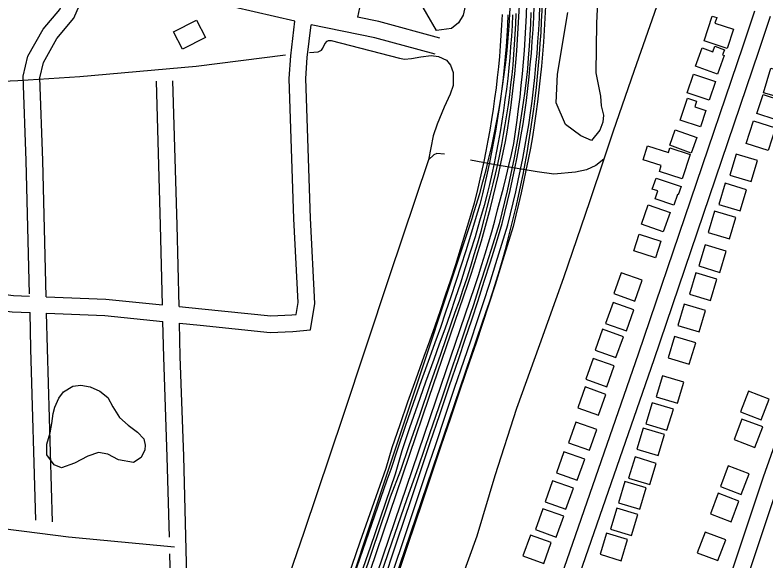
# Model space of a CAD drawing. Extents: x 3625074 to 3663148, y 511451 to 537151.
# Drawn here: x 3650600 to 3651956, y 523400 to 524386 of the extents above; entities that cross this region are included whole.
import ezdxf

# ---------------------------------------------------------------- set-up
doc = ezdxf.new("R2010")
doc.units = 0
for name, color, linetype in [('V-BLDG-OTLN', 7, 'Continuous'), ('V-BRDG-OTLN', 7, 'Continuous'), ('V-RAIL-TRAK', 7, 'Continuous'), ('V-ROAD-CNTR', 7, 'Continuous'), ('V-SITE-VEGE', 7, 'Continuous'), ('V-TOPO-SHOR', 7, 'Continuous')]:
    doc.layers.add(name, color=color, linetype=linetype)

msp = doc.modelspace()

# ---------------------------------------------------------------- linework, layer by layer
at = {"layer": 'V-BLDG-OTLN'}
for points in [[(3651897.9, 524360.7), (3651886.5, 524326.1), (3651844.6, 524340), (3651859.2, 524384.3), (3651867.4, 524381.6), (3651864.2, 524371.9)], [(3650944.1, 524345.6), (3650903, 524324.4), (3650886.8, 524355.8), (3650928, 524377)], [(3651868.7, 524279.7), (3651829.3, 524294.1), (3651841.3, 524326.9), (3651860.6, 524319.8), (3651864.3, 524330.1), (3651881.6, 524323.7), (3651878.1, 524314.2), (3651881, 524313.2)], [(3651999.6, 524279.8), (3651989.2, 524244.9), (3651978.2, 524248.2), (3651975.5, 524238.9), (3651951.8, 524245.9), (3651964.9, 524290.1)], [(3651813.9, 524245.8), (3651825.3, 524279.6), (3651865.1, 524266.1), (3651853.7, 524232.3)], [(3651951.4, 524243), (3651984.4, 524232.2), (3651973, 524197.5), (3651940.1, 524208.3)], [(3651801.2, 524196.3), (3651814.4, 524236.4), (3651831, 524230.9), (3651827.6, 524220.5), (3651847.8, 524213.9), (3651837.9, 524184.1)], [(3651933.9, 524195.4), (3651973.5, 524182.7), (3651960.4, 524141.6), (3651920.8, 524154.2)], [(3651821.5, 524136.9), (3651782.5, 524151), (3651792.6, 524179), (3651831.6, 524164.9)], [(3651805.2, 524090.1), (3651763.9, 524103.4), (3651767.4, 524114.3), (3651734.5, 524124.9), (3651742.6, 524150.2), (3651780.2, 524138.1), (3651782.8, 524146.3), (3651819.4, 524134.5)], [(3651902.6, 524135.2), (3651891.1, 524096.9), (3651929.4, 524085.4), (3651941, 524123.7)], [(3651790.1, 524042.9), (3651756.3, 524054.4), (3651761.1, 524068.7), (3651751.1, 524072), (3651757.8, 524091.7), (3651803.1, 524076.3), (3651798, 524061.4), (3651796.5, 524061.9)], [(3651882.7, 524082.3), (3651871.2, 524043.9), (3651909.5, 524032.4), (3651921, 524070.7)], [(3651731.4, 524008.6), (3651743.6, 524043.6), (3651783.2, 524029.8), (3651771, 523994.8)], [(3651863.4, 524031.8), (3651851.9, 523993.5), (3651890.2, 523982), (3651901.7, 524020.3)], [(3651717.9, 523960.3), (3651727.4, 523990.1), (3651766.4, 523977.6), (3651756.9, 523947.8)], [(3651846.4, 523971.2), (3651834.9, 523932.9), (3651873.2, 523921.4), (3651884.7, 523959.7)], [(3651719.4, 523869.5), (3651732.8, 523907.1), (3651695.1, 523920.6), (3651681.7, 523882.9)], [(3651829.5, 523920.3), (3651818, 523882), (3651856.3, 523870.4), (3651867.8, 523908.8)], [(3651704.4, 523815.7), (3651717.9, 523853.4), (3651680.2, 523866.8), (3651666.8, 523829.2)], [(3651808.7, 523863.7), (3651797.2, 523825.4), (3651835.5, 523813.9), (3651847, 523852.2)], [(3651685.5, 523767.5), (3651699, 523805.1), (3651661.3, 523818.6), (3651647.9, 523780.9)], [(3651791.1, 523805.4), (3651779.6, 523767.1), (3651817.9, 523755.6), (3651829.4, 523793.9)], [(3651668.8, 523714.7), (3651682.3, 523752.4), (3651644.6, 523765.8), (3651631.2, 523728.2)], [(3651769.6, 523734.7), (3651758.1, 523696.4), (3651796.4, 523684.9), (3651807.9, 523723.2)], [(3651654, 523663.2), (3651667.5, 523700.9), (3651629.8, 523714.3), (3651616.4, 523676.7)], [(3651947.7, 523655.1), (3651961.9, 523692.4), (3651924.6, 523706.7), (3651910.3, 523669.3)], [(3651750.8, 523685.9), (3651739.3, 523647.5), (3651777.6, 523636), (3651789.1, 523674.4)], [(3651637.6, 523599.9), (3651651, 523637.6), (3651613.3, 523651), (3651599.9, 523613.3)], [(3651936.1, 523604.8), (3651950.4, 523642.2), (3651913, 523656.4), (3651898.8, 523619.1)], [(3651734.7, 523640.1), (3651723.2, 523601.8), (3651761.5, 523590.3), (3651773, 523628.6)], [(3651615.6, 523546), (3651629, 523583.6), (3651591.3, 523597.1), (3651577.9, 523559.4)], [(3651719.9, 523587.8), (3651708.4, 523549.5), (3651746.7, 523538), (3651758.2, 523576.3)], [(3651911.4, 523520.2), (3651925.7, 523557.6), (3651888.3, 523571.8), (3651874.1, 523534.5)], [(3651595.1, 523493.5), (3651608.6, 523531.2), (3651570.9, 523544.7), (3651557.4, 523507)], [(3651701.6, 523543.4), (3651690.1, 523505.1), (3651728.4, 523493.6), (3651739.9, 523531.9)], [(3651893.2, 523470.5), (3651907.5, 523507.9), (3651870.2, 523522.2), (3651855.9, 523484.8)], [(3651577.7, 523443.1), (3651591.1, 523480.8), (3651553.5, 523494.2), (3651540, 523456.6)], [(3651686.9, 523495.5), (3651675.4, 523457.2), (3651713.7, 523445.7), (3651725.2, 523484)], [(3651555.1, 523395.4), (3651568.6, 523433.1), (3651530.9, 523446.6), (3651517.5, 523408.9)], [(3651668.3, 523450.2), (3651656.8, 523411.9), (3651695.1, 523400.4), (3651706.6, 523438.7)], [(3651869.7, 523400.6), (3651884, 523437.9), (3651846.6, 523452.2), (3651832.3, 523414.8)]]:
    msp.add_lwpolyline(points, close=True, dxfattribs=at)
at = {"layer": 'V-BRDG-OTLN'}
for points in [[(3651263.8, 523356.3), (3651290, 523434.4), (3651316.3, 523512.5), (3651333.2, 523563.2), (3651350.2, 523613.9), (3651367.3, 523664.6), (3651384.4, 523715.3), (3651401.7, 523766), (3651413.5, 523800.8), (3651425.2, 523835.5), (3651436.6, 523870.3), (3651447.8, 523905.2), (3651458.8, 523940.2), (3651469.6, 523975.2), (3651480, 524009.9), (3651485, 524029.4), (3651489.8, 524049.3), (3651494.4, 524069.3), (3651498.8, 524089.3), (3651503.1, 524109.3), (3651507.1, 524129.4), (3651510.9, 524149.5), (3651514.5, 524169.7), (3651517.9, 524189.7), (3651521, 524210.8), (3651523.8, 524232.1), (3651526.4, 524253.4), (3651528.7, 524274.7), (3651530.8, 524296.1), (3651532.7, 524317.4), (3651534.4, 524338.8), (3651535.8, 524360.3), (3651537, 524381.7), (3651538, 524402.8)], [(3651273.6, 523353), (3651299.8, 523431.2), (3651326.1, 523509.2), (3651343, 523559.9), (3651360, 523610.6), (3651377.1, 523661.3), (3651394.2, 523712), (3651411.4, 523762.7), (3651423.3, 523797.5), (3651435, 523832.3), (3651446.4, 523867.1), (3651457.6, 523902.1), (3651468.7, 523937.1), (3651479.5, 523972.2), (3651490, 524007.1), (3651495, 524026.9), (3651499.8, 524046.9), (3651504.5, 524067), (3651508.9, 524087.1), (3651513.2, 524107.2), (3651517.2, 524127.4), (3651521.1, 524147.6), (3651524.7, 524167.9), (3651528.1, 524188.1), (3651531.2, 524209.4), (3651534, 524230.8), (3651536.6, 524252.2), (3651539, 524273.6), (3651541.1, 524295.1), (3651543, 524316.6), (3651544.7, 524338.1), (3651546.1, 524359.6), (3651547.4, 524381.2), (3651548.3, 524402.6)], [(3651558.3, 524402.3), (3651557.3, 524380.7), (3651556.1, 524359), (3651554.6, 524337.4), (3651553, 524315.8), (3651551, 524294.2), (3651548.9, 524272.6), (3651546.5, 524251), (3651543.9, 524229.5), (3651541, 524208), (3651538, 524186.6), (3651534.5, 524166.2), (3651530.9, 524145.8), (3651527, 524125.5), (3651522.9, 524105.2), (3651518.7, 524085), (3651514.2, 524064.8), (3651509.5, 524044.6), (3651504.7, 524024.5), (3651499.6, 524004.5), (3651489, 523969.3), (3651478.2, 523934.2), (3651467.1, 523899.1), (3651455.9, 523864.1), (3651444.4, 523829.1), (3651432.8, 523794.3), (3651420.9, 523759.5), (3651403.6, 523708.8), (3651386.5, 523658.1), (3651369.4, 523607.4), (3651352.5, 523556.7), (3651335.6, 523506), (3651309.2, 523428), (3651283, 523349.9)], [(3651498.8, 524386.4), (3651497.8, 524367.3), (3651496.7, 524348.2), (3651495.3, 524329), (3651493.8, 524309.9), (3651492, 524290.8), (3651490, 524271.7), (3651487.7, 524252.4), (3651485.1, 524233.1), (3651482.4, 524213.8), (3651479.4, 524194.6), (3651476.2, 524175.4), (3651472.8, 524156.3), (3651469.2, 524137.1), (3651465.3, 524118.1), (3651461.3, 524099), (3651457, 524080.1), (3651452.5, 524061.1), (3651447.7, 524042), (3651439.4, 524013.7), (3651431, 523985.6), (3651422.3, 523957.6), (3651413.5, 523929.8), (3651404.5, 523902), (3651395.3, 523874.2), (3651385.9, 523846.5), (3651376.3, 523818.9), (3651366.4, 523791.4), (3651356.5, 523764), (3651341.8, 523722.8), (3651327.2, 523681.6), (3651312.9, 523640.3), (3651298.8, 523598.9), (3651286.6, 523556.9), (3651242.1, 523426), (3651142.3, 523139.4)], [(3651532, 524391.1), (3651531.1, 524370.6), (3651530, 524350.2), (3651528.7, 524329.8), (3651527.2, 524309.3), (3651525.5, 524289), (3651523.2, 524268.8), (3651520.7, 524248.6), (3651518, 524228.5), (3651515.1, 524208.4), (3651512, 524188.3), (3651508.7, 524168.2), (3651505.2, 524148.2), (3651501.4, 524128.3), (3651497.5, 524108.3), (3651493.4, 524088.4), (3651489, 524068.6), (3651484.4, 524048.8), (3651479.7, 524029), (3651474.7, 524009.3), (3651463.3, 523972.6), (3651451.8, 523935.9), (3651440, 523899.3), (3651428, 523862.7), (3651415.8, 523826.2), (3651403.4, 523789.8), (3651390.8, 523753.5), (3651370.3, 523692.5), (3651349.6, 523631.7), (3651328.7, 523570.9), (3651307.5, 523510.2), (3651286.2, 523449.6), (3651274.1, 523414.5), (3651202.7, 523204.8)], [(3651490.4, 524386.8), (3651489.5, 524367.8), (3651488.3, 524348.7), (3651487, 524329.7), (3651485.4, 524310.6), (3651483.6, 524291.6), (3651481.6, 524272.6), (3651479.3, 524253.4), (3651476.8, 524234.2), (3651474.1, 524215), (3651471.1, 524195.9), (3651468, 524176.8), (3651464.6, 524157.8), (3651461, 524138.8), (3651457.1, 524119.8), (3651453.1, 524100.8), (3651448.8, 524082), (3651444.3, 524063.1), (3651439.6, 524044.2), (3651431.4, 524016), (3651423, 523988.1), (3651414.3, 523960.1), (3651405.6, 523932.3), (3651396.6, 523904.6), (3651387.4, 523876.9), (3651378, 523849.2), (3651368.4, 523821.7), (3651358.6, 523794.2), (3651348.6, 523766.9), (3651333.9, 523725.6), (3651319.3, 523684.4), (3651305, 523643), (3651290.9, 523601.7), (3651279.1, 523565.3), (3651272, 523546.1), (3651206.4, 523356.2)], [(3651215.4, 523328.6), (3651273.8, 523501.6), (3651278.7, 523516), (3651297.1, 523564.1), (3651312.2, 523608.3), (3651331.1, 523663.4), (3651350, 523718.5), (3651369, 523773.5), (3651388, 523828.6), (3651395.4, 523849.2), (3651402.7, 523870), (3651409.8, 523890.8), (3651416.6, 523911.7), (3651423.3, 523932.6), (3651429.7, 523953.7), (3651435.9, 523974.8), (3651441.9, 523995.9), (3651447.7, 524017.1), (3651453.2, 524038.4), (3651458.6, 524059.7), (3651463.7, 524081.1), (3651467.9, 524098.8), (3651471.9, 524116.6), (3651475.7, 524134.4), (3651479.2, 524152.3), (3651482.6, 524170.2), (3651485.7, 524188.2), (3651488.5, 524206.2), (3651491.2, 524224.2), (3651493.6, 524242.3), (3651495.8, 524260.4), (3651497.8, 524278.5), (3651499.6, 524296.6), (3651501.1, 524314.8), (3651502.4, 524332.9), (3651503.7, 524351.8), (3651504.7, 524370.6), (3651505.5, 524389.4)], [(3651451.3, 524140.6), (3651454.9, 524159.6), (3651458.2, 524178.5), (3651461.4, 524197.5), (3651464.3, 524216.5), (3651467, 524235.5), (3651469.5, 524254.6), (3651471.8, 524273.7), (3651473.8, 524292.6), (3651475.6, 524311.5), (3651477.1, 524330.4), (3651478.5, 524349.3), (3651479.6, 524368.3), (3651480.6, 524387.2)], [(3651124.7, 523146.6), (3651223.9, 523434.6), (3651270.4, 523567.3), (3651281.5, 523604.7), (3651295.6, 523646.2), (3651310, 523687.6), (3651324.6, 523728.9), (3651339.3, 523770.2), (3651349.3, 523797.6), (3651359, 523825), (3651368.6, 523852.5), (3651378, 523880), (3651387.2, 523907.7), (3651396.1, 523935.4), (3651404.9, 523963.1), (3651413.5, 523991), (3651421.9, 524018.8), (3651430.1, 524046.8), (3651434.7, 524065.5), (3651439.2, 524084.2), (3651443.4, 524103), (3651447.5, 524121.8), (3651451.3, 524140.6)]]:
    msp.add_lwpolyline(points, dxfattribs=at)
at = {"layer": 'V-RAIL-TRAK'}
for points in [[(3651471.8, 524034.5), (3651477.3, 524054.3), (3651482.5, 524074.2), (3651487.5, 524094.2), (3651492.3, 524114.2), (3651496.8, 524134.3), (3651501, 524154.4), (3651504.2, 524175.2), (3651507.1, 524196.1), (3651509.8, 524217.1), (3651512.3, 524238), (3651514.6, 524259), (3651516.7, 524280), (3651518.5, 524301.1), (3651520.1, 524322.1), (3651521.6, 524343.2), (3651522.7, 524364.2), (3651523.7, 524385.3), (3651524.5, 524406.4)], [(3651458.9, 524037.9), (3651463.9, 524057.8), (3651468.7, 524077.7), (3651473.3, 524097.7), (3651477.7, 524117.8), (3651481.9, 524137.8), (3651485.9, 524157.9), (3651489.7, 524178.1), (3651492.7, 524198.5), (3651495.5, 524218.9), (3651498.1, 524239.3), (3651500.4, 524259.8), (3651502.6, 524280.3), (3651504.5, 524300.8), (3651506.3, 524321.4), (3651507.8, 524341.9), (3651509.1, 524362.5), (3651510.2, 524383), (3651511.1, 524403.6)], [(3650223, 520386), (3650331.9, 520709), (3650442, 521035.1), (3650560, 521375), (3650678, 521721.9), (3650791.2, 522056.3), (3650885.1, 522331.7), (3651001.1, 522670), (3651088.7, 522927.8), (3651170, 523169.8), (3651241.8, 523381.6), (3651348, 523695.6), (3651418.2, 523900.3), (3651424.6, 523919.8), (3651430.8, 523939.3), (3651436.8, 523958.9), (3651442.7, 523978.6), (3651448.3, 523998.3), (3651453.7, 524018.1), (3651458.9, 524037.9)], [(3650235.6, 520381.7), (3650344.5, 520704.7), (3650454.6, 521030.8), (3650572.6, 521370.6), (3650690.6, 521717.6), (3650803.8, 522052), (3650897.7, 522327.4), (3651013.7, 522665.7), (3651101.3, 522923.5), (3651182.6, 523165.6), (3651254.4, 523377.4), (3651360.6, 523691.3), (3651430.8, 523896), (3651437.3, 523915.7), (3651443.5, 523935.3), (3651449.6, 523955.1), (3651455.5, 523974.9), (3651461.1, 523994.7), (3651466.6, 524014.6), (3651471.8, 524034.5)]]:
    msp.add_lwpolyline(points, dxfattribs=at)
at = {"layer": 'V-ROAD-CNTR'}
for points in [[(3650875.4, 525064.8), (3650954.6, 524938.1), (3651046.1, 524802.3), (3651171.9, 524618.5), (3651215.3, 524554.5), (3651224.8, 524518.2), (3651227.7, 524483.8), (3651229.3, 524440.7), (3651224.3, 524408), (3651218.6, 524382.4)], [(3651105.9, 524375.3), (3650958.7, 524409), (3650855.7, 524426.6), (3650768.6, 524606.5), (3650650.3, 524834.7)], [(3650626.7, 523882.6), (3650620.7, 524122.7), (3650614.9, 524275.6), (3650623.5, 524311.8), (3650651.4, 524360.9), (3650681.1, 524396.6), (3650694, 524426.7), (3650689.2, 524446.3)], [(3650656.9, 523877.4), (3650650.7, 524123.6), (3650645, 524272.6), (3650651.7, 524300.7), (3650676.2, 524343.8), (3650706.9, 524380.7), (3650725.6, 524424.1), (3650718.3, 524453.5)], [(3651183.8, 521952.4), (3651183.9, 521954.4), (3651310.6, 522345.4), (3651355.3, 522481.5), (3651362, 522521), (3651356.1, 522558.5), (3651348.2, 522609), (3651346.7, 522646.3), (3651354.9, 522688.8), (3651388.4, 522795.1), (3651525, 523193.9), (3651726.2, 523773.9), (3651915, 524330.8), (3651936, 524393.9)], [(3651213.7, 521950.4), (3651213.6, 521948.7), (3651339.1, 522336.1), (3651384.5, 522474.3), (3651392.4, 522520.7), (3651385.7, 522563.2), (3651378.2, 522612), (3651376.8, 522644), (3651384.1, 522681.4), (3651416.9, 522785.7), (3651553.3, 523184.2), (3651754.6, 523764.2), (3651943.4, 524321.2), (3651964.5, 524384.3)], [(3651367.2, 524344.4), (3651257.2, 524374.5), (3651218.6, 524382.4)], [(3650896.6, 523859.8), (3650937.9, 523855.7), (3651062.2, 523843), (3651100.2, 523844.4), (3651108.2, 523845.1), (3651111.7, 523867), (3651104.1, 524018.3), (3651095.4, 524271.9), (3651098.2, 524312.4), (3651105.9, 524375.3)], [(3650897.4, 523829.6), (3650934.8, 523825.8), (3651061.2, 523813), (3651102.1, 523814.4), (3651134, 523817.4), (3651141.8, 523865.4), (3651134, 524019.6), (3651125.5, 524271.4), (3651128.1, 524309.5), (3651135.3, 524368.9)], [(3651359.3, 524315.5), (3651250.2, 524345.3), (3651135.3, 524368.9)], [(3652213.8, 524293.9), (3652180.9, 524212.5), (3652076, 523903.9), (3651951.4, 523551.1), (3651770.2, 523008), (3651748.2, 522948.8), (3651746.9, 522922), (3651758.3, 522900.7), (3651788.1, 522877), (3651862.2, 522853), (3651960.4, 522815.8)], [(3652243.8, 524288.1), (3652209, 524202.1), (3652104.3, 523894.1), (3651979.8, 523541.3), (3651798.5, 522998), (3651778, 522942.8), (3651777.3, 522928.8), (3651781.8, 522920.3), (3651802.5, 522903.8), (3651872.1, 522881.3), (3651970.6, 522844)], [(3650866.5, 523862.9), (3650863, 524005.8), (3650855.7, 524266.9)], [(3650896.6, 523859.8), (3650893, 524006.6), (3650885.7, 524267.7)], [(3651426.7, 524021.6), (3651157.3, 523212.6), (3651013.9, 522820)], [(3650412.1, 523898.5), (3650450.6, 523898.7), (3650597.7, 523879.8), (3650626.6, 523878.6)], [(3650656.9, 523877.4), (3650764.5, 523873.2), (3650866.5, 523862.9)], [(3650412.8, 523868.5), (3650448.7, 523868.7), (3650595.1, 523849.8), (3650627.6, 523848.6)], [(3650637.9, 523473.8), (3650629.2, 523783), (3650627.6, 523848.6)], [(3650657.6, 523847.4), (3650762.4, 523843.3), (3650867.3, 523832.7)], [(3650668, 523470.4), (3650659.2, 523783.8), (3650657.6, 523847.4)], [(3650879.1, 523443), (3650875.4, 523588.3), (3650868.9, 523768.3), (3650867.3, 523832.7)], [(3650916.9, 523109.8), (3650913.9, 523251.3), (3650905.4, 523589.3), (3650898.9, 523769.2), (3650897.4, 523829.6)], [(3651185.6, 523069.9), (3651444.1, 523829.7)], [(3650574, 523459.1), (3650645.3, 523450.2), (3650696.9, 523443.8), (3650888.5, 523425.6)], [(3650886.9, 523109.1), (3650883.9, 523250.6), (3650879.8, 523412.6)]]:
    msp.add_lwpolyline(points, dxfattribs=at)
for centre, radius, start, end in [((3650026.1, 524468.1), 1470, 342.3201, 9.7308), ((3649652.9, 524465), 1900.5, 340.4724, 359.6739)]:
    msp.add_arc(centre, radius, start, end, dxfattribs=at)
at = {"layer": 'V-SITE-VEGE'}
for points in [[(3651414.6, 524407.5), (3651409.4, 524386), (3651401, 524372.5), (3651388.7, 524361.8), (3651361.6, 524358.2), (3651326.7, 524419.2)], [(3651652.9, 524423.4), (3651650.3, 524371.4), (3651649, 524281.6), (3651657.3, 524240), (3651658.8, 524222), (3651663.1, 524205.5), (3651661.7, 524192.9), (3651656.5, 524178.2), (3651641.5, 524159.4), (3651622.1, 524168), (3651594.2, 524188.4), (3651577.6, 524227.8), (3651579.7, 524279.4), (3651598.7, 524390.7)]]:
    msp.add_lwpolyline(points, dxfattribs=at)
msp.add_lwpolyline([(3650687.9, 523705.4), (3650704.7, 523715.9), (3650719.3, 523717.4), (3650736, 523714.8), (3650753.8, 523706.9), (3650767.9, 523695.4), (3650777.3, 523678.7), (3650789.3, 523659.3), (3650805, 523645.2), (3650821.7, 523632.6), (3650833.1, 523620.5), (3650835.2, 523609), (3650834.7, 523600.7), (3650828.4, 523587.1), (3650814.3, 523577.7), (3650787.1, 523582.5), (3650768.3, 523592.9), (3650751, 523596.1), (3650731.7, 523589.3), (3650707.6, 523576.8), (3650684.1, 523568), (3650671, 523573.7), (3650658, 523591.5), (3650658, 523610.9), (3650663.8, 523631.2), (3650667, 523648.5), (3650669.1, 523666.3), (3650672.2, 523677.7), (3650679.6, 523693.9)], close=True, dxfattribs=at)
at = {"layer": 'V-TOPO-SHOR'}
for points in [[(3652185.7, 525638.7), (3652155.2, 525552.7), (3652114.6, 525433.8), (3652073.1, 525306.1), (3652032.4, 525188.7), (3651994.3, 525074.5), (3651950.7, 524948.8), (3651910.1, 524828.9), (3651869.8, 524720.7), (3651829.2, 524599.2), (3651788.5, 524483.8), (3651758.9, 524400.9), (3651718.2, 524286.1), (3651680, 524174.8), (3651663.6, 524125.8), (3651638.5, 524050.8), (3651590.6, 523911.7), (3651547.4, 523790.2), (3651506.2, 523675.3), (3651466.7, 523553.9), (3651434, 523444.8), (3651371.9, 523271.7)], [(3651132.2, 524318.7), (3651148, 524319.9), (3651153.6, 524322.7), (3651156.4, 524326.2), (3651160, 524334.2), (3651164, 524339.3), (3651166.3, 524340.5), (3651171.5, 524340.1), (3651294.6, 524308.6)], [(3649719.1, 524298.7), (3649738.1, 524256.2), (3649745.7, 524244.2), (3649754.8, 524238.7), (3649766.3, 524237.4), (3649895.8, 524246.4), (3650191.8, 524258.7), (3650422.2, 524260), (3650605.3, 524267.8), (3650717.4, 524275.2), (3650927.5, 524294), (3651088.9, 524314.4)], [(3651294.6, 524308.6), (3651303.9, 524306.7), (3651316.6, 524308), (3651332.9, 524310.9), (3651351.8, 524313.3), (3651365.1, 524311.5), (3651379.6, 524304.6), (3651386.9, 524295.6), (3651391.8, 524282.4), (3651391.7, 524259.3), (3651386.4, 524243.4), (3651375.1, 524219.6), (3651362.4, 524189.2), (3651355.2, 524168.1), (3651347.3, 524124.9)], [(3651375.7, 524134.7), (3651361.9, 524136.4), (3651356.8, 524133.8), (3651347.3, 524124.9)], [(3651347.3, 524124.9), (3651275.8, 523913.4), (3651192.4, 523660.7), (3651122.4, 523453), (3651013.8, 523135.7), (3650938.7, 522925.8), (3650879.6, 522745.1), (3650809.7, 522539.1), (3650742.6, 522341.8), (3650712.8, 522256.4)], [(3651663.6, 524125.8), (3651649, 524114.7), (3651632.2, 524106.7), (3651612.4, 524102.2), (3651573.1, 524098.9), (3651543.3, 524102.9), (3651467.4, 524115.8), (3651422.7, 524124.1)]]:
    msp.add_lwpolyline(points, dxfattribs=at)

doc.saveas('drawing.dxf')
